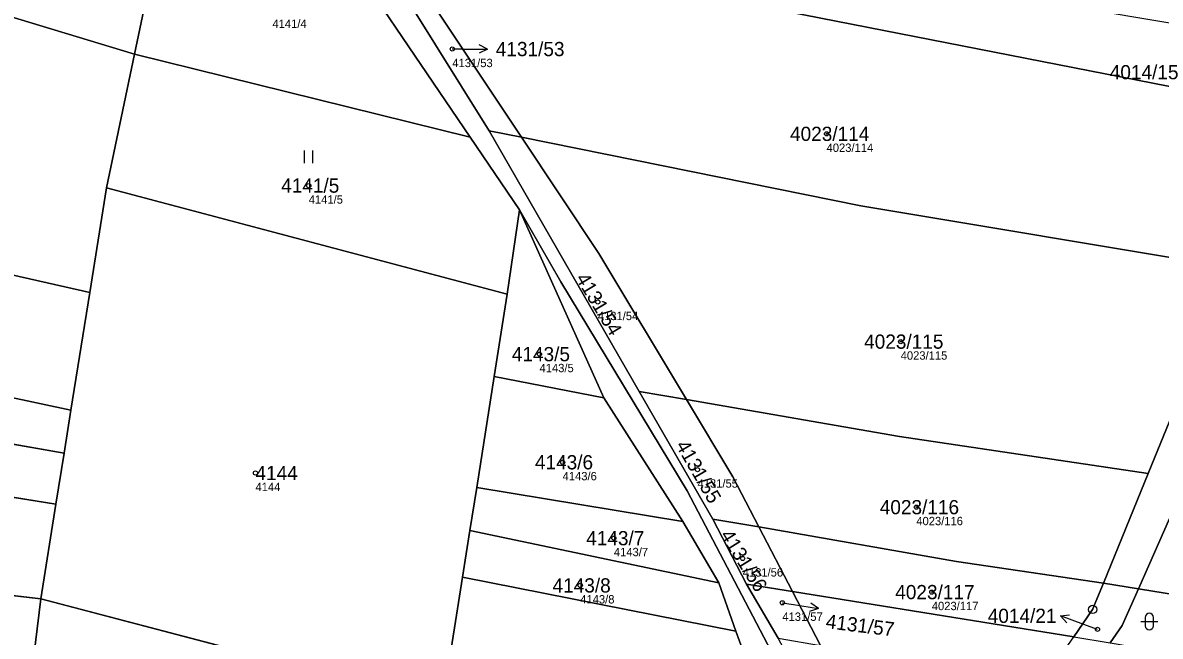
# Model space of a CAD drawing. Extents: x -739214 to -733252, y -1147612 to -1142842.
# Drawn here: x -736049 to -735913, y -1146629.3 to -1146556 of the extents above; entities that cross this region are included whole.
import ezdxf

# ---------------------------------------------------------------- set-up
doc = ezdxf.new("R2010")
doc.units = 0
for name, color, linetype in [('Definiční body', 7, 'Continuous'), ('Hranice parcel', 7, 'Continuous'), ('Parcelní čísla', 7, 'Continuous'), ('Polygon parcely', 7, 'Continuous'), ('Pop  PČ popisy', 7, 'Continuous'), ('Značky bodu BP', 7, 'Continuous'), ('Značky kultur', 7, 'Continuous')]:
    doc.layers.add(name, color=color, linetype=linetype)

msp = doc.modelspace()

# ---------------------------------------------------------------- linework, layer by layer
at = {"layer": 'Definiční body'}
for centre in [(-735997.66, -1146559.1), (-735952.91, -1146569.24), (-736014.82, -1146575.43), (-735980.26, -1146589.36), (-735944.05, -1146594.09), (-735987.23, -1146595.59), (-735984.47, -1146608.52), (-736021.19, -1146609.81), (-735968.34, -1146609.4), (-735942.18, -1146613.89), (-735978.34, -1146617.6), (-735962.94, -1146620.03), (-735982.36, -1146623.25), (-735940.33, -1146624.05), (-735958.2, -1146625.33), (-735920.52, -1146628.51)]:
    msp.add_circle(centre, 0.25, dxfattribs=at)
at = {"layer": 'Hranice parcel'}
for p, q in [((-736013.98, -1146542.42), (-735995.53, -1146569.62)), ((-735993.23, -1146568.87), (-736009.39, -1146542.97)), ((-736006.69, -1146543.64), (-735989.37, -1146569.65)), ((-736067.53, -1146550.01), (-736035.66, -1146559.73)), ((-736038.99, -1146575.71), (-736035.66, -1146559.73)), ((-736035.66, -1146559.73), (-735995.53, -1146569.62)), ((-735975.31, -1146600.04), (-735993.23, -1146568.87)), ((-735993.23, -1146568.87), (-735989.37, -1146569.65)), ((-735995.53, -1146569.62), (-735989.62, -1146578.34)), ((-736038.99, -1146575.71), (-736041, -1146588.22)), ((-735991.09, -1146588.4), (-736038.99, -1146575.71)), ((-735991.09, -1146588.4), (-735989.62, -1146578.34)), ((-735989.62, -1146578.34), (-735979.56, -1146600.82)), ((-736077.83, -1146579.87), (-736041, -1146588.22)), ((-736041, -1146588.22), (-736043.25, -1146602.28)), ((-735992.65, -1146598.26), (-735991.09, -1146588.4)), ((-736075.01, -1146595.52), (-736043.25, -1146602.28)), ((-735994.74, -1146611.52), (-735992.65, -1146598.26)), ((-735992.65, -1146598.26), (-735979.56, -1146600.82)), ((-735979.56, -1146600.82), (-735970.08, -1146615.6)), ((-735966.5, -1146615.33), (-735975.31, -1146600.04)), ((-735975.31, -1146600.04), (-735969.64, -1146601.02)), ((-736074.14, -1146602.12), (-736044.08, -1146607.44)), ((-736043.25, -1146602.28), (-736044.08, -1146607.44)), ((-736044.08, -1146607.44), (-736045.06, -1146613.54)), ((-736073.24, -1146608.97), (-736045.06, -1146613.54)), ((-735914.46, -1146609.85), (-735919.82, -1146622.99)), ((-735995.55, -1146616.68), (-735994.74, -1146611.52)), ((-735994.74, -1146611.52), (-735970.08, -1146615.6)), ((-736045.06, -1146613.54), (-736046.87, -1146624.86)), ((-735911.27, -1146613.8), (-735915.63, -1146623.67)), ((-735970.08, -1146615.6), (-735965.79, -1146622.93)), ((-735962.47, -1146623.11), (-735966.5, -1146615.33)), ((-735966.5, -1146615.33), (-735961, -1146616.23)), ((-735996.43, -1146622.27), (-735995.55, -1146616.68)), ((-735995.55, -1146616.68), (-735965.79, -1146622.93)), ((-735961, -1146616.23), (-735956.97, -1146623.99)), ((-736071.82, -1146621.9), (-736046.87, -1146624.86)), ((-735998.5, -1146635.37), (-735996.43, -1146622.27)), ((-735996.43, -1146622.27), (-735963.77, -1146628.74)), ((-735965.79, -1146622.93), (-735963.77, -1146628.74)), ((-735958.7, -1146629.55), (-735962.47, -1146623.11)), ((-735962.47, -1146623.11), (-735956.97, -1146623.99)), ((-735956.97, -1146623.99), (-735923.34, -1146629.39)), ((-735956.97, -1146623.99), (-735953.63, -1146630.43)), ((-735919.82, -1146622.99), (-735915.63, -1146623.67)), ((-735915.63, -1146623.67), (-735908.02, -1146624.9)), ((-736048.33, -1146636.94), (-736046.87, -1146624.86)), ((-736046.87, -1146624.86), (-735998.83, -1146637.45)), ((-735963.77, -1146628.74), (-735958.48, -1146643.08))]:
    msp.add_line(p, q, dxfattribs=at)
for points in [[(-736035.66, -1146559.73), (-736033.23, -1146548.11), (-736031.8, -1146537.08)], [(-736006.69, -1146543.64), (-735980.25, -1146550.16), (-735908.21, -1146564.31)], [(-735989.37, -1146569.65), (-735948.81, -1146577.87), (-735905.56, -1146585.08)], [(-735989.37, -1146569.65), (-735980.13, -1146583.54), (-735969.64, -1146601.02)], [(-735944.02, -1146658.17), (-735953.45, -1146642.76), (-735969.56, -1146611.93), (-735984.67, -1146586.96), (-735989.62, -1146578.34)], [(-735905.56, -1146585.08), (-735905.27, -1146587.34), (-735914.46, -1146609.85)], [(-735969.64, -1146601.02), (-735964.1, -1146610.25), (-735961, -1146616.23)], [(-735969.64, -1146601.02), (-735944.21, -1146605.42), (-735914.46, -1146609.85)], [(-735961, -1146616.23), (-735937.36, -1146620.4), (-735919.82, -1146622.99)], [(-735919.82, -1146622.99), (-735921.1, -1146626.12), (-735923.34, -1146629.39)], [(-735915.63, -1146623.67), (-735917.56, -1146628.03), (-735919, -1146630.13)]]:
    msp.add_lwpolyline(points, dxfattribs=at)
at = {"layer": 'Polygon parcely'}
for points in [[(-736066.95, -1146526.54), (-736066.51, -1146539.58), (-736067.53, -1146550.01), (-736035.66, -1146559.73), (-736033.23, -1146548.11), (-736031.8, -1146537.08)], [(-735980.25, -1146550.16), (-735908.21, -1146564.31), (-735909.22, -1146556.43), (-735940.98, -1146551.1), (-735983.06, -1146542.37), (-736013.97, -1146533.01), (-736009.21, -1146539.85), (-736006.69, -1146543.64)], [(-735995.53, -1146569.62), (-736013.98, -1146542.42), (-736031.8, -1146537.08), (-736033.23, -1146548.11), (-736035.66, -1146559.73)], [(-735993.23, -1146568.87), (-735989.37, -1146569.65), (-736006.69, -1146543.64), (-736009.39, -1146542.97)], [(-735989.37, -1146569.65), (-735948.81, -1146577.87), (-735905.56, -1146585.08), (-735908.21, -1146564.31), (-735980.25, -1146550.16), (-736006.69, -1146543.64)], [(-736074.36, -1146567.67), (-736078.52, -1146577.76), (-736077.83, -1146579.87), (-736041, -1146588.22), (-736038.99, -1146575.71), (-736035.66, -1146559.73), (-736067.53, -1146550.01), (-736067.66, -1146551.39)], [(-735989.62, -1146578.34), (-735995.53, -1146569.62), (-736035.66, -1146559.73), (-736038.99, -1146575.71), (-735991.09, -1146588.4)], [(-735975.31, -1146600.04), (-735969.64, -1146601.02), (-735980.13, -1146583.54), (-735989.37, -1146569.65), (-735993.23, -1146568.87)], [(-735980.13, -1146583.54), (-735969.64, -1146601.02), (-735944.21, -1146605.42), (-735914.46, -1146609.85), (-735905.27, -1146587.34), (-735905.56, -1146585.08), (-735948.81, -1146577.87), (-735989.37, -1146569.65)], [(-735996.43, -1146622.27), (-735995.55, -1146616.68), (-735994.74, -1146611.52), (-735992.65, -1146598.26), (-735991.09, -1146588.4), (-736038.99, -1146575.71), (-736041, -1146588.22), (-736043.25, -1146602.28), (-736044.08, -1146607.44), (-736045.06, -1146613.54), (-736046.87, -1146624.86), (-735998.83, -1146637.45), (-735998.5, -1146635.37)], [(-735992.65, -1146598.26), (-735979.56, -1146600.82), (-735989.62, -1146578.34), (-735991.09, -1146588.4)], [(-735970.08, -1146615.6), (-735965.79, -1146622.93), (-735963.77, -1146628.74), (-735958.48, -1146643.08), (-735946.13, -1146658.87), (-735941.26, -1146665.94), (-735944.02, -1146658.17), (-735953.45, -1146642.76), (-735969.56, -1146611.93), (-735984.67, -1146586.96), (-735989.62, -1146578.34), (-735979.56, -1146600.82)], [(-736043.25, -1146602.28), (-736041, -1146588.22), (-736077.83, -1146579.87), (-736076.55, -1146583.77), (-736075.01, -1146595.52)], [(-735915.63, -1146623.67), (-735911.27, -1146613.8), (-735904.13, -1146595.39), (-735901.17, -1146587.88), (-735901.29, -1146585.72), (-735905.56, -1146585.08), (-735905.27, -1146587.34), (-735914.46, -1146609.85), (-735919.82, -1146622.99)], [(-735901.17, -1146587.88), (-735904.13, -1146595.39), (-735911.27, -1146613.8), (-735915.63, -1146623.67), (-735908.02, -1146624.9), (-735893.57, -1146586.56), (-735901.29, -1146585.72)], [(-736044.08, -1146607.44), (-736043.25, -1146602.28), (-736075.01, -1146595.52), (-736074.14, -1146602.12)], [(-735994.74, -1146611.52), (-735970.08, -1146615.6), (-735979.56, -1146600.82), (-735992.65, -1146598.26)], [(-735966.5, -1146615.33), (-735961, -1146616.23), (-735964.1, -1146610.25), (-735969.64, -1146601.02), (-735975.31, -1146600.04)], [(-736074.14, -1146602.12), (-736073.24, -1146608.97), (-736045.06, -1146613.54), (-736044.08, -1146607.44)], [(-735961, -1146616.23), (-735937.36, -1146620.4), (-735919.82, -1146622.99), (-735914.46, -1146609.85), (-735944.21, -1146605.42), (-735969.64, -1146601.02), (-735964.1, -1146610.25)], [(-736073.24, -1146608.97), (-736071.64, -1146621.23), (-736071.82, -1146621.9), (-736046.87, -1146624.86), (-736045.06, -1146613.54)], [(-735995.55, -1146616.68), (-735965.79, -1146622.93), (-735970.08, -1146615.6), (-735994.74, -1146611.52)], [(-735962.47, -1146623.11), (-735956.97, -1146623.99), (-735961, -1146616.23), (-735966.5, -1146615.33)], [(-735996.43, -1146622.27), (-735963.77, -1146628.74), (-735965.79, -1146622.93), (-735995.55, -1146616.68)], [(-735956.97, -1146623.99), (-735923.34, -1146629.39), (-735921.1, -1146626.12), (-735919.82, -1146622.99), (-735937.36, -1146620.4), (-735961, -1146616.23)], [(-736048.33, -1146636.94), (-736046.87, -1146624.86), (-736071.82, -1146621.9), (-736072.06, -1146622.79), (-736069.06, -1146627.18), (-736066.69, -1146630.64), (-736057.67, -1146634.87)], [(-735998.5, -1146635.37), (-735958.48, -1146643.08), (-735963.77, -1146628.74), (-735996.43, -1146622.27)], [(-735958.7, -1146629.55), (-735953.63, -1146630.43), (-735956.97, -1146623.99), (-735962.47, -1146623.11)], [(-735953.63, -1146630.43), (-735927.2, -1146635), (-735923.34, -1146629.39), (-735956.97, -1146623.99)], [(-735921.1, -1146626.12), (-735923.34, -1146629.39), (-735919, -1146630.13), (-735917.56, -1146628.03), (-735915.63, -1146623.67), (-735919.82, -1146622.99)], [(-735919, -1146630.13), (-735910.53, -1146631.57), (-735908.02, -1146624.9), (-735915.63, -1146623.67), (-735917.56, -1146628.03)], [(-736048.33, -1146636.94), (-736024.71, -1146642.17), (-736000.07, -1146647.41), (-735998.83, -1146637.45), (-736046.87, -1146624.86)]]:
    msp.add_lwpolyline(points, close=True, dxfattribs=at)
msp.add_lwpolyline([(-736013.98, -1146542.42), (-735995.53, -1146569.62), (-735989.62, -1146578.34), (-735984.67, -1146586.96), (-735969.56, -1146611.93), (-735953.45, -1146642.76), (-735944.02, -1146658.17), (-735944.76, -1146656.09), (-735944.47, -1146655.13), (-735950.84, -1146644.27), (-735958.7, -1146629.55), (-735962.47, -1146623.11), (-735966.5, -1146615.33), (-735975.31, -1146600.04), (-735993.23, -1146568.87), (-736009.39, -1146542.97)], dxfattribs=at)
at = {"layer": 'Pop  PČ popisy'}
for p, q in [((-735993.46, -1146559.1), (-735994.46, -1146558.6)), ((-735996.46, -1146559.1), (-735997.66, -1146559.1)), ((-735996.46, -1146559.1), (-735993.46, -1146559.1)), ((-735993.46, -1146559.1), (-735994.46, -1146559.6)), ((-735958.2, -1146625.33), (-735956.85, -1146625.55)), ((-735953.89, -1146626.02), (-735954.8, -1146625.37)), ((-735956.85, -1146625.55), (-735953.89, -1146626.02)), ((-735953.89, -1146626.02), (-735954.95, -1146626.36)), ((-735924.96, -1146626.89), (-735923.85, -1146626.77)), ((-735922.14, -1146627.92), (-735924.96, -1146626.89)), ((-735924.96, -1146626.89), (-735924.19, -1146627.71)), ((-735920.52, -1146628.51), (-735922.14, -1146627.92))]:
    msp.add_line(p, q, dxfattribs=at)
at = {"layer": 'Značky bodu BP'}
for radius in [0.5, 0.0303]:
    msp.add_circle((-735921.1, -1146626.12), radius, dxfattribs=at)
at = {"layer": 'Značky kultur'}
for p, q in [((-736015.33, -1146572.73), (-736015.33, -1146571.23)), ((-736014.33, -1146572.73), (-736014.33, -1146571.23)), ((-735915.32, -1146627.57), (-735913.32, -1146627.57)), ((-735914.82, -1146627.07), (-735914.82, -1146628.07)), ((-735913.82, -1146628.07), (-735913.82, -1146627.07))]:
    msp.add_line(p, q, dxfattribs=at)
for centre, start, end in [((-735914.32, -1146627.07), 0, 180), ((-735914.32, -1146628.07), 180, 359.9879)]:
    msp.add_arc(centre, 0.5, start, end, dxfattribs=at)

# ---------------------------------------------------------------- texts
at = {"layer": 'Definiční body'}
for s, p in [('4141/4', (-736019.16, -1146556.57)), ('4131/53', (-735997.66, -1146561.26)), ('4023/114', (-735952.91, -1146571.4)), ('4141/5', (-736014.82, -1146577.59)), ('4131/54', (-735980.26, -1146591.52)), ('4023/115', (-735944.05, -1146596.25)), ('4143/5', (-735987.23, -1146597.75)), ('4143/6', (-735984.47, -1146610.68)), ('4144', (-736021.19, -1146611.97)), ('4131/55', (-735968.34, -1146611.56)), ('4023/116', (-735942.18, -1146616.05)), ('4143/7', (-735978.34, -1146619.76)), ('4131/56', (-735962.94, -1146622.19)), ('4143/8', (-735982.36, -1146625.41)), ('4023/117', (-735940.33, -1146626.21)), ('4131/57', (-735958.2, -1146627.49))]:
    msp.add_text(s, height=1, dxfattribs=at).set_placement(p)
at = {"layer": 'Parcelní čísla'}
for s, p in [('4131/53', (-735992.46, -1146559.95)), ('4014/15', (-735919.05, -1146562.71)), ('4023/114', (-735957.28, -1146570.09)), ('4141/5', (-736018.12, -1146576.28)), ('4023/115', (-735948.42, -1146594.94)), ('4143/5', (-735990.54, -1146596.44)), ('4143/6', (-735987.78, -1146609.37)), ('4144', (-736021.19, -1146610.66)), ('4023/116', (-735946.55, -1146614.74)), ('4143/7', (-735981.65, -1146618.45)), ('4143/8', (-735985.67, -1146624.1)), ('4023/117', (-735944.7, -1146624.9)), ('4014/21', (-735933.64, -1146627.74))]:
    msp.add_text(s, height=1.7, dxfattribs=at).set_placement(p)
for s, rotation, p in [('4131/54', 301, (-735982.96, -1146586.51)), ('4131/55', 300, (-735970.99, -1146606.5)), ('4131/56', 302, (-735965.69, -1146617.23)), ('4131/57', 353, (-735953.07, -1146628.36))]:
    msp.add_text(s, height=1.7, rotation=rotation, dxfattribs=at).set_placement(p)

doc.saveas('drawing.dxf')
